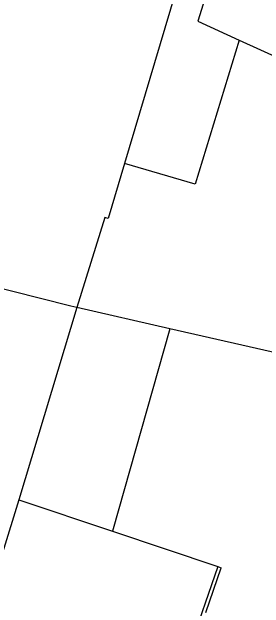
# Model space of a CAD drawing. Extents: x -600309 to -598967, y -1161267 to -1160292.
# Drawn here: x -600104.8 to -600076.3, y -1161065 to -1160997.8 of the extents above; entities that cross this region are included whole.
import ezdxf

# ---------------------------------------------------------------- set-up
doc = ezdxf.new("R2010")
doc.units = 0
doc.layers.add('Level 11', color=7, linetype='Continuous')
doc.layers.add('Level 5', color=7, linetype='Continuous')

msp = doc.modelspace()

# ---------------------------------------------------------------- linework, layer by layer
at = {"layer": 'Level 11'}
for points in [[(-600083.5, -1160986.04), (-600092.07, -1161014.85), (-600093.92, -1161021.06)], [(-600079.13, -1161000.93), (-600084.12, -1161017.18), (-600092.07, -1161014.85)], [(-600094.29, -1161020.96), (-600097.43, -1161031.11)], [(-600093.92, -1161021.06), (-600094.29, -1161020.96)], [(-600098.13, -1161030.93), (-600114.82, -1161026.75)], [(-600097.43, -1161031.11), (-600103.99, -1161052.79)], [(-600097.43, -1161031.11), (-600098.13, -1161030.93)], [(-600073.55, -1161036.53), (-600086.96, -1161033.49), (-600097.43, -1161031.11)], [(-600086.96, -1161033.49), (-600093.41, -1161056.34)], [(-600103.99, -1161052.79), (-600107.54, -1161064.28)], [(-600103.99, -1161052.79), (-600093.41, -1161056.34), (-600081.56, -1161060.32)], [(-600081.56, -1161060.32), (-600087.94, -1161078.83)], [(-600082.89, -1161065.5), (-600081.18, -1161060.45)], [(-600081.56, -1161060.32), (-600081.18, -1161060.45)]]:
    msp.add_lwpolyline(points, dxfattribs=at)
at = {"layer": 'Level 5'}
for points in [[(-600079.4, -1160984.68), (-600083.81, -1160998.8)], [(-600083.81, -1160998.8), (-600079.13, -1161000.93), (-600071.92, -1161004.21)]]:
    msp.add_lwpolyline(points, dxfattribs=at)

doc.saveas('drawing.dxf')
